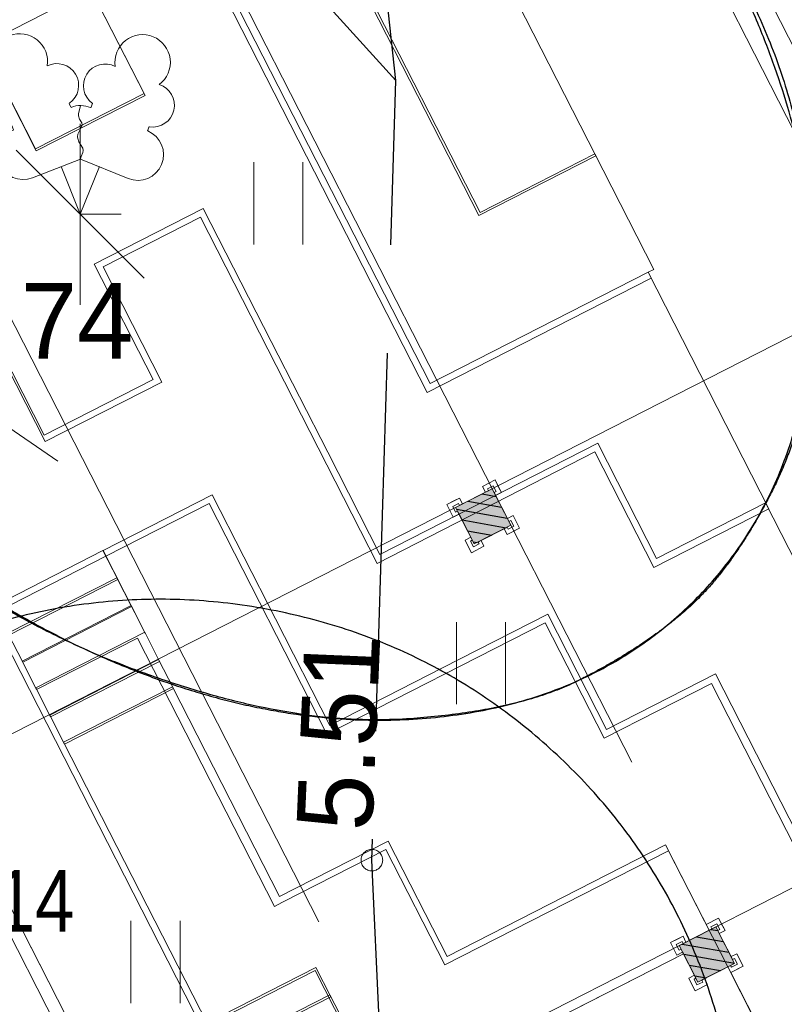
# Model space of a CAD drawing. Header units: metres. Extents: x 538891 to 1080079, y 6588829 to 13178720.
# Tile 849 of 1056: x 539923.6 to 539930.67, y 6589207.88 to 6589216.98. Entities that reach past the tile are written whole.
import ezdxf

# ---------------------------------------------------------------- set-up
doc = ezdxf.new("R2010")
doc.units = ezdxf.units.M
doc.header["$LTSCALE"] = 0.4
for name, pattern in [('DASHED', [52.916667, 26.458333, -26.458333]), ('Hidden Line', [48.902778, 35.277778, -13.625]), ('TEERADA', [11.25, 8.75, -2.5]), ('Triple Dashed', [92.604163, 66.145831, -26.458332])]:
    doc.linetypes.add(name, pattern=pattern)
for name, color, linetype in [('AR', 7, 'Continuous'), ('DENDRO', 7, 'Continuous'), ('GEO', 7, 'Continuous'), ('KINO_GRID', 7, 'Continuous'), ('KINO_TAIMESTIK', 7, 'Continuous')]:
    doc.layers.add(name, color=color, linetype=linetype)
doc.styles.add('Arial Narrow', font='ARIALN.TTF')
doc.styles.add('HK Explorer Book', font='txt')
pattern_1 = [(-10, (42.05, 28.59), (0.015628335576, 0.0886326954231), [])]

# ---------------------------------------------------------------- blocks, each defined once
blk = doc.blocks.new('LEHTP2')
at = {"color": 252, "linetype": 'Continuous', "lineweight": 9, "true_color": 0x888888}
for p, q in [((-0.17, 1.98), (-0.2, 2.05)), ((0.2, 1.97), (0.23, 2.05)), ((-1.23, 1.56), (-1.26, 1.64)), ((1.25, 1.54), (1.28, 1.62)), ((-0.88, 0.67), (0.01, 1.02)), ((0.01, 1.02), (0.89, 0.66)), ((0, 0), (-0.35, 0.88)), ((0, 0), (0.36, 0.88)), ((0.76, 0), (0, 0))]:
    blk.add_line(p, q, dxfattribs=at)
at = {"color": 252, "linetype": 'Continuous', "lineweight": 9, "true_color": 0x888888, "flags": 128}
blk.add_lwpolyline([(0.01, 2.01), (-0.03, 1.86), (-0.03, 1.82), (-0.01, 1.76), (0.03, 1.69), (0.04, 1.65), (0.01, 1.58), (-0.04, 1.48), (-0.05, 1.43), (-0.04, 1.4), (-0.02, 1.34), (0.05, 1.22), (0.06, 1.18), (0.05, 1.14), (0.02, 1.07), (0.01, 1.02)], dxfattribs=at)
at = {"color": 252, "linetype": 'Continuous', "lineweight": 9, "true_color": 0x888888}
for centre, radius, start, end in [((-1.114, 2.828), 0.512, 111.5027, 232.5173), ((-1.114, 2.828), 0.512, 350.4856, 111.5002), ((1.158, 2.811), 0.512, 67.6168, 188.6314), ((1.158, 2.811), 0.512, 306.5997, 67.6143), ((-0.429, 2.384), 0.403, 305.1345, 116.705), ((0.465, 2.377), 0.403, 62.412, 233.9825), ((-1.312, 2.036), 0.403, 106.2979, 277.8684), ((1.344, 2.015), 0.403, 261.2486, 72.8191), ((0.008, 1.535), 0.475, 66.7655, 111.5015), ((-1.053, 1.117), 0.475, 111.5014, 291.5004), ((1.07, 1.101), 0.475, 247.6166, 67.6155)]:
    blk.add_arc(centre, radius, start, end, dxfattribs=at)
blk = doc.blocks.new('HEIN')
at = {"color": 7, "linetype": 'Continuous', "lineweight": 9}
for p, q in [((-0.455, 0.761), (-0.455, -0.761)), ((0.455, 0.761), (0.455, -0.761))]:
    blk.add_line(p, q, dxfattribs=at)

msp = doc.modelspace()

# ---------------------------------------------------------------- hatches: boundary and pattern name
at = {"layer": 'AR', "linetype": 'Continuous', "lineweight": 25, "true_color": 0x848484}
h = msp.add_hatch(dxfattribs=at)
h.set_pattern_fill('WOOD_0001', color=252, style=0, pattern_type=2)
h.set_pattern_definition(pattern_1)
h.paths.add_polyline_path([(539928.1409, 6589212.3063), (539927.9682, 6589212.6448), (539927.6297, 6589212.472), (539927.8025, 6589212.1335)])
h = msp.add_hatch(dxfattribs=at)
h.set_pattern_fill('WOOD_0001', color=252, style=0, pattern_type=2)
h.set_pattern_definition(pattern_1)
h.paths.add_polyline_path([(539930.2094, 6589208.2537), (539930.0367, 6589208.5921), (539929.6982, 6589208.4194), (539929.871, 6589208.0809)])

# ---------------------------------------------------------------- linework, layer by layer
at = {"layer": 'AR', "color": 251, "linetype": 'Triple Dashed', "lineweight": 9, "true_color": 0x575757}
for p, q in [((539946.0984, 6589177.1233), (539905.2535, 6589257.1483)), ((539943.2036, 6589175.6459), (539902.3588, 6589255.6708)), ((539940.8878, 6589174.4639), (539900.043, 6589254.4889)), ((539872.8268, 6589191.0123), (539953.2907, 6589232.0812)), ((539875.4636, 6589185.8463), (539955.9275, 6589226.9152)), ((539877.5321, 6589181.7937), (539957.9959, 6589222.8626))]:
    msp.add_line(p, q, dxfattribs=at)
at = {"layer": 'AR', "color": 7, "linetype": 'DASHED', "lineweight": 9}
msp.add_line((539915.2285, 6589218.8965), (539937.1196, 6589203.843), dxfattribs=at)
at = {"layer": 'AR', "color": 7, "linetype": 'Continuous', "lineweight": 9}
msp.add_line((539925.1597, 6589217.8578), (539927.3658, 6589213.5356), dxfattribs=at)
at = {"layer": 'AR', "color": 250, "linetype": 'Continuous', "lineweight": 9, "true_color": 0x333333, "flags": 128}
msp.add_lwpolyline([(539941.4496, 6589232.5788), (539926.7354, 6589225.0686), (539926.9004, 6589224.7453), (539926.4014, 6589224.4906), (539928.6317, 6589220.1209), (539929.1308, 6589220.3756), (539929.6281, 6589219.4012), (539929.1291, 6589219.1465), (539931.3585, 6589214.7785), (539931.8573, 6589215.0331), (539932.3873, 6589213.9946), (539931.8885, 6589213.74), (539933.3724, 6589210.8328), (539933.8712, 6589211.0873), (539934.4558, 6589209.9419), (539933.957, 6589209.6873), (539935.4387, 6589206.7844)], dxfattribs=at)
msp.add_lwpolyline([(539941.4496, 6589232.5788), (539926.7354, 6589225.0686), (539926.9004, 6589224.7453), (539926.4014, 6589224.4906), (539928.6317, 6589220.1209), (539929.1308, 6589220.3756), (539929.6281, 6589219.4012), (539929.1291, 6589219.1465), (539931.3585, 6589214.7785), (539931.8573, 6589215.0331), (539932.3873, 6589213.9946), (539931.8885, 6589213.74), (539933.3724, 6589210.8328), (539933.8712, 6589211.0873), (539934.4558, 6589209.9419), (539933.957, 6589209.6873), (539935.4387, 6589206.7844)], dxfattribs=at)
msp.add_lwpolyline([(539941.4496, 6589232.5788), (539926.7354, 6589225.0686), (539926.9004, 6589224.7453), (539926.4014, 6589224.4906), (539928.6317, 6589220.1209), (539929.1308, 6589220.3756), (539929.6281, 6589219.4012), (539929.1291, 6589219.1465), (539931.3585, 6589214.7785), (539931.8573, 6589215.0331), (539932.3873, 6589213.9946), (539931.8885, 6589213.74), (539933.3724, 6589210.8328), (539933.8712, 6589211.0873), (539934.4558, 6589209.9419), (539933.957, 6589209.6873), (539935.4387, 6589206.7844)], dxfattribs=at)
msp.add_lwpolyline([(539941.4496, 6589232.5788), (539926.7354, 6589225.0686), (539926.9004, 6589224.7453), (539926.4014, 6589224.4906), (539928.6317, 6589220.1209), (539929.1308, 6589220.3756), (539929.6281, 6589219.4012), (539929.1291, 6589219.1465), (539931.3585, 6589214.7785), (539931.8573, 6589215.0331), (539932.3873, 6589213.9946), (539931.8885, 6589213.74), (539933.3724, 6589210.8328), (539933.8712, 6589211.0873), (539934.4558, 6589209.9419), (539933.957, 6589209.6873), (539935.4387, 6589206.7844)], dxfattribs=at)
msp.add_lwpolyline([(539941.4496, 6589232.5788), (539926.7354, 6589225.0686), (539926.9004, 6589224.7453), (539926.4014, 6589224.4906), (539928.6317, 6589220.1209), (539929.1308, 6589220.3756), (539929.6281, 6589219.4012), (539929.1291, 6589219.1465), (539931.3585, 6589214.7785), (539931.8573, 6589215.0331), (539932.3873, 6589213.9946), (539931.8885, 6589213.74), (539933.3724, 6589210.8328), (539933.8712, 6589211.0873), (539934.4558, 6589209.9419), (539933.957, 6589209.6873), (539935.4387, 6589206.7844)], dxfattribs=at)
msp.add_lwpolyline([(539941.4496, 6589232.5788), (539926.7354, 6589225.0686), (539926.9004, 6589224.7453), (539926.4014, 6589224.4906), (539928.6317, 6589220.1209), (539929.1308, 6589220.3756), (539929.6281, 6589219.4012), (539929.1291, 6589219.1465), (539931.3585, 6589214.7785), (539931.8573, 6589215.0331), (539932.3873, 6589213.9946), (539931.8885, 6589213.74), (539933.3724, 6589210.8328), (539933.8712, 6589211.0873), (539934.4558, 6589209.9419), (539933.957, 6589209.6873), (539935.4387, 6589206.7844)], dxfattribs=at)
at = {"layer": 'AR', "color": 7, "linetype": 'Continuous', "lineweight": 9, "flags": 128}
for points in [[(539928.9268, 6589215.7247), (539926.4676, 6589220.5429), (539925.4059, 6589220.001), (539924.3795, 6589222.0119), (539925.4391, 6589222.5528), (539924.8316, 6589223.743), (539922.7638, 6589222.6875), (539921.7555, 6589222.1729), (539922.677, 6589220.3675), (539921.6687, 6589219.8529), (539920.7472, 6589221.6583), (539919.7479, 6589221.1482), (539920.6694, 6589219.3428), (539919.651, 6589218.823), (539918.7295, 6589220.6284), (539917.7224, 6589220.1144), (539919.3563, 6589216.9133), (539919.6074, 6589217.0415)], [(539931.8338, 6589214.6178), (539929.2834, 6589219.6145)], [(539920.3634, 6589217.4273), (539920.3725, 6589217.4095), (539922.3367, 6589218.412), (539922.627, 6589217.8433), (539923.7243, 6589218.4034), (539923.7246, 6589218.4029), (539924.6453, 6589218.8728), (539925.1706, 6589217.8435), (539926.2114, 6589218.3747), (539927.8456, 6589215.1729), (539928.9268, 6589215.7247)], [(539927.3658, 6589213.5356), (539929.4373, 6589214.5929), (539929.4097, 6589214.6469), (539929.463, 6589214.6741), (539928.9178, 6589215.7423), (539927.8561, 6589215.2004), (539926.7692, 6589217.3299), (539926.2228, 6589218.4004), (539925.2413, 6589217.8994)], [(539930.527, 6589212.4575), (539929.4096, 6589214.6469), (539927.393, 6589213.6176), (539925.2146, 6589217.8858), (539924.2028, 6589217.3694), (539924.7474, 6589216.3023), (539923.7427, 6589215.7895), (539923.198, 6589216.8566), (539922.1893, 6589216.3417), (539922.4466, 6589215.8376)], [(539924.7568, 6589216.2838), (539924.2028, 6589217.3694), (539925.1597, 6589217.8578)], [(539922.1893, 6589216.3417), (539923.1969, 6589216.856), (539923.7509, 6589215.7704), (539924.7568, 6589216.2838)], [(539930.3861, 6589207.7535), (539930.1471, 6589208.2218), (539929.871, 6589208.0809), (539929.738, 6589208.3414), (539925.9276, 6589206.3965), (539921.128, 6589215.8), (539920.6964, 6589215.5798)], [(539922.5966, 6589215.5437), (539922.5798, 6589215.5351), (539923.8327, 6589213.0804), (539924.913, 6589213.6318), (539924.3689, 6589214.6979), (539925.2693, 6589215.1574), (539926.9041, 6589211.9545), (539927.9921, 6589212.5098), (539927.9914, 6589212.5113), (539928.9187, 6589212.9846), (539929.4645, 6589211.9152), (539930.527, 6589212.4575)], [(539920.289, 6589215.3718), (539920.43, 6589215.0957), (539920.3142, 6589215.0366), (539922.8645, 6589210.0398), (539922.9269, 6589210.0717), (539923.0996, 6589209.7332), (539923.0373, 6589209.7014), (539924.933, 6589205.9872), (539924.9954, 6589206.019), (539925.1681, 6589205.6806), (539925.1058, 6589205.6487), (539925.3448, 6589205.1805), (539930.3861, 6589207.7535)], [(539932.7577, 6589205.5969), (539930.0342, 6589210.9329), (539929.026, 6589210.4183), (539928.4823, 6589211.4835), (539927.5096, 6589210.9871), (539926.4658, 6589210.4543), (539925.9621, 6589211.4412), (539925.3765, 6589212.5884), (539924.3683, 6589212.0738), (539924.7625, 6589211.3014), (539924.762, 6589211.3011)], [(539924.762, 6589211.3011), (539924.6272, 6589211.5652), (539923.6194, 6589211.0509), (539923.7542, 6589210.7868), (539924.6882, 6589211.2635)], [(539924.6882, 6589211.2635), (539925.9554, 6589208.7807), (539926.0297, 6589208.8186), (539926.9846, 6589209.306), (539927.5293, 6589208.2389), (539929.5991, 6589209.2954), (539929.9743, 6589208.5603), (539930.0367, 6589208.5921), (539930.2096, 6589208.2533), (539930.1472, 6589208.2215), (539931.7495, 6589205.0823), (539932.7577, 6589205.5969)], [(539923.0646, 6589209.6479), (539924.9057, 6589206.0406)], [(539924.9057, 6589206.0406), (539923.0646, 6589209.6479)], [(539925.0352, 6589205.941), (539929.738, 6589208.3414), (539929.73, 6589208.357), (539929.6766, 6589208.3297), (539929.6175, 6589208.4455), (539929.7333, 6589208.5046), (539929.7605, 6589208.4512), (539929.9743, 6589208.5603), (539929.947, 6589208.6137), (539930.0628, 6589208.6728), (539930.1219, 6589208.557), (539930.0685, 6589208.5298), (539930.1776, 6589208.316), (539930.231, 6589208.3433), (539930.2901, 6589208.2275), (539930.1743, 6589208.1684), (539933.343, 6589201.9603)], [(539933.3702, 6589201.9068), (539930.1471, 6589208.2218), (539929.9333, 6589208.1127), (539929.9606, 6589208.0593), (539929.8448, 6589208.0002), (539929.7857, 6589208.116), (539929.8391, 6589208.1433), (539929.738, 6589208.3414), (539925.0352, 6589205.941)]]:
    msp.add_lwpolyline(points, dxfattribs=at)
at = {"layer": 'AR', "color": 9, "linetype": 'Continuous', "lineweight": 9, "true_color": 0xc9c5ab, "flags": 128}
for points in [[(539931.8338, 6589214.6178), (539929.2834, 6589219.6145)], [(539923.0646, 6589209.6479), (539924.9057, 6589206.0406)], [(539924.9057, 6589206.0406), (539923.0646, 6589209.6479)], [(539925.0352, 6589205.941), (539929.738, 6589208.3414), (539929.73, 6589208.357), (539929.6766, 6589208.3297), (539929.6175, 6589208.4455), (539929.7333, 6589208.5046), (539929.7605, 6589208.4512), (539929.9743, 6589208.5603), (539929.947, 6589208.6137), (539930.0628, 6589208.6728), (539930.1219, 6589208.557), (539930.0685, 6589208.5298), (539930.1776, 6589208.316), (539930.231, 6589208.3433), (539930.2901, 6589208.2275), (539930.1743, 6589208.1684), (539933.343, 6589201.9603)], [(539933.3702, 6589201.9068), (539930.1471, 6589208.2218), (539929.9333, 6589208.1127), (539929.9606, 6589208.0593), (539929.8448, 6589208.0002), (539929.7857, 6589208.116), (539929.8391, 6589208.1433), (539929.738, 6589208.3414), (539925.0352, 6589205.941)]]:
    msp.add_lwpolyline(points, dxfattribs=at)
at = {"layer": 'AR', "color": 7, "linetype": 'Continuous', "lineweight": 9, "flags": 128}
for points in [[(539933.2312, 6589207.1594), (539930.4978, 6589212.5147), (539929.4895, 6589212.0001), (539928.9459, 6589213.0652), (539926.9294, 6589212.036), (539926.4466, 6589212.9819), (539925.9229, 6589214.008), (539925.2955, 6589215.2371), (539924.2873, 6589214.7225), (539924.8319, 6589213.6554), (539923.8231, 6589213.1406), (539922.8325, 6589215.0814), (539921.8248, 6589214.567), (539922.9118, 6589212.4373), (539923.387, 6589211.5062), (539924.3953, 6589212.0208), (539925.3493, 6589212.5077), (539926.438, 6589210.3746), (539928.4566, 6589211.4049), (539929.0024, 6589210.3357), (539929.996, 6589210.8428), (539932.156, 6589206.6107)], [(539928.2217, 6589212.2801), (539928.1059, 6589212.221), (539928.0786, 6589212.2745), (539927.8648, 6589212.1654), (539927.8921, 6589212.1119), (539927.7763, 6589212.0528), (539927.7172, 6589212.1686), (539927.7707, 6589212.1959), (539927.6616, 6589212.4097), (539927.6081, 6589212.3824), (539927.549, 6589212.4982), (539927.6648, 6589212.5573), (539927.6921, 6589212.5038), (539927.9058, 6589212.6129), (539927.8786, 6589212.6664), (539927.9944, 6589212.7255), (539928.0535, 6589212.6097), (539928, 6589212.5824), (539928.1091, 6589212.3686), (539928.1626, 6589212.3959)], [(539928.1409, 6589212.3063), (539927.9682, 6589212.6448), (539927.6297, 6589212.472), (539927.8025, 6589212.1335)], [(539923.36, 6589211.5591), (539923.4971, 6589211.2905), (539924.5049, 6589211.8049), (539924.3678, 6589212.0735)], [(539924.6327, 6589211.5545), (539924.4962, 6589211.8218), (539923.4885, 6589211.3074), (539923.6249, 6589211.0401)], [(539923.8836, 6589210.5334), (539924.8913, 6589211.0477), (539924.7542, 6589211.3164), (539923.7464, 6589210.8021)], [(539925.0197, 6589210.7961), (539924.8826, 6589211.0648), (539923.8748, 6589210.5504), (539924.012, 6589210.2818)], [(539924.1905, 6589198.5553), (539924.8033, 6589197.3546), (539933.443, 6589201.7644), (539930.0061, 6589208.4979), (539930.0061, 6589208.4979), (539929.5715, 6589209.3494), (539927.5502, 6589208.3178), (539927.0056, 6589209.3848), (539926.3074, 6589209.0285), (539926.0021, 6589208.8726), (539925.0115, 6589210.8134), (539924.0033, 6589210.2988), (539925.3392, 6589207.6815), (539926.3297, 6589208.187), (539926.6881, 6589207.4848), (539927.1002, 6589206.6775), (539928.0703, 6589207.1727), (539930.7578, 6589201.9073)], [(539930.2094, 6589208.2537), (539930.0367, 6589208.5921), (539929.6982, 6589208.4194), (539929.871, 6589208.0809)], [(539925.3287, 6589207.7019), (539926.337, 6589208.2166), (539926.4756, 6589207.945), (539925.4673, 6589207.4304)], [(539925.4583, 6589207.4481), (539926.4665, 6589207.9627), (539926.6042, 6589207.6931), (539925.5959, 6589207.1785)]]:
    msp.add_lwpolyline(points, close=True, dxfattribs=at)
at = {"layer": 'AR', "color": 9, "linetype": 'Continuous', "lineweight": 9, "true_color": 0xc9c5ab, "flags": 128}
msp.add_lwpolyline([(539928.2217, 6589212.2801), (539928.1059, 6589212.221), (539928.0786, 6589212.2745), (539927.8648, 6589212.1654), (539927.8921, 6589212.1119), (539927.7763, 6589212.0528), (539927.7172, 6589212.1686), (539927.7707, 6589212.1959), (539927.6616, 6589212.4097), (539927.6081, 6589212.3824), (539927.549, 6589212.4982), (539927.6648, 6589212.5573), (539927.6921, 6589212.5038), (539927.9058, 6589212.6129), (539927.8786, 6589212.6664), (539927.9944, 6589212.7255), (539928.0535, 6589212.6097), (539928, 6589212.5824), (539928.1091, 6589212.3686), (539928.1626, 6589212.3959)], close=True, dxfattribs=at)
at = {"layer": 'AR', "color": 7, "linetype": 'Hidden Line', "lineweight": 9, "flags": 128}
for points in [[(539928, 6589212.5824), (539928.0535, 6589212.6097), (539928.0307, 6589212.6542), (539927.9944, 6589212.7255), (539927.8786, 6589212.6664), (539927.9058, 6589212.6129), (539927.9326, 6589212.6266), (539927.9235, 6589212.6444), (539927.9769, 6589212.6717), (539928.0042, 6589212.6182), (539927.9864, 6589212.6091)], [(539927.6921, 6589212.5038), (539927.6648, 6589212.5573), (539927.6203, 6589212.5345), (539927.549, 6589212.4982), (539927.6081, 6589212.3824), (539927.6616, 6589212.4097), (539927.6479, 6589212.4364), (539927.6301, 6589212.4273), (539927.6028, 6589212.4807), (539927.6563, 6589212.508), (539927.6654, 6589212.4902)], [(539928.0786, 6589212.2745), (539928.1059, 6589212.221), (539928.1504, 6589212.2438), (539928.2217, 6589212.2801), (539928.1626, 6589212.3959), (539928.1091, 6589212.3686), (539928.1228, 6589212.3419), (539928.1406, 6589212.351), (539928.1678, 6589212.2976), (539928.1144, 6589212.2703), (539928.1053, 6589212.2881)], [(539927.7707, 6589212.1959), (539927.7172, 6589212.1686), (539927.7399, 6589212.1241), (539927.7763, 6589212.0528), (539927.8921, 6589212.1119), (539927.8648, 6589212.1654), (539927.8381, 6589212.1517), (539927.8472, 6589212.1339), (539927.7938, 6589212.1066), (539927.7665, 6589212.1601), (539927.7843, 6589212.1692)], [(539930.0685, 6589208.5298), (539930.1219, 6589208.557), (539930.0992, 6589208.6016), (539930.0628, 6589208.6728), (539929.947, 6589208.6137), (539929.9743, 6589208.5603), (539930.001, 6589208.5739), (539929.9919, 6589208.5917), (539930.0454, 6589208.619), (539930.0727, 6589208.5656), (539930.0548, 6589208.5565)], [(539929.7605, 6589208.4512), (539929.7333, 6589208.5046), (539929.6887, 6589208.4819), (539929.6175, 6589208.4455), (539929.6766, 6589208.3297), (539929.73, 6589208.357), (539929.7164, 6589208.3837), (539929.6986, 6589208.3746), (539929.6713, 6589208.4281), (539929.7247, 6589208.4554), (539929.7338, 6589208.4376)], [(539930.1471, 6589208.2218), (539930.1743, 6589208.1684), (539930.2189, 6589208.1911), (539930.2901, 6589208.2275), (539930.231, 6589208.3433), (539930.1776, 6589208.316), (539930.1912, 6589208.2893), (539930.209, 6589208.2984), (539930.2363, 6589208.2449), (539930.1829, 6589208.2177), (539930.1738, 6589208.2355)], [(539929.8391, 6589208.1433), (539929.7857, 6589208.116), (539929.8084, 6589208.0714), (539929.8448, 6589208.0002), (539929.9606, 6589208.0593), (539929.9333, 6589208.1127), (539929.9066, 6589208.0991), (539929.9157, 6589208.0813), (539929.8622, 6589208.054), (539929.835, 6589208.1074), (539929.8528, 6589208.1165)]]:
    msp.add_lwpolyline(points, close=True, dxfattribs=at)
at = {"layer": 'AR', "color": 254, "linetype": 'Continuous', "true_color": 0xcccccc}
for points in [[(539928.1409, 6589212.3063), (539927.9682, 6589212.6448), (539927.8025, 6589212.1335), (539927.6297, 6589212.472)], [(539930.2094, 6589208.2537), (539930.0367, 6589208.5921), (539929.871, 6589208.0809), (539929.6982, 6589208.4194)]]:
    msp.add_solid(points, dxfattribs=at)
at = {"layer": 'DENDRO', "color": 5, "linetype": 'Continuous', "lineweight": 25, "true_color": 0x0000ff}
msp.add_open_spline([(539924.5684, 6589210.9998), (539923.0331, 6589211.6259), (539920.539, 6589214.1223), (539919.2896, 6589217.1941), (539919.6198, 6589220.018), (539921.441, 6589221.8375), (539924.2652, 6589222.165), (539927.3357, 6589220.9128), (539929.8298, 6589218.4163), (539931.0792, 6589215.3446), (539930.7491, 6589212.5207), (539928.9279, 6589210.7012), (539926.1036, 6589210.3737), (539924.5684, 6589210.9998)], degree=2, dxfattribs=at)
msp.add_open_spline([(539920.5304, 6589220.9277), (539920.5038, 6589220.9012), (539920.4773, 6589220.8747), (539919.9887, 6589220.3717), (539919.3727, 6589218.8275), (539919.4674, 6589217.102), (539919.9966, 6589215.1191), (539921.4727, 6589213.1478), (539923.3486, 6589211.4552), (539926.0721, 6589210.4504), (539928.1947, 6589210.5759), (539929.3891, 6589211.1896), (539930.1758, 6589211.8941), (539930.8875, 6589213.2525), (539930.9676, 6589214.8402), (539930.6687, 6589216.7203), (539929.4235, 6589218.7559), (539927.7107, 6589220.6193), (539924.9422, 6589221.9617), (539922.6292, 6589222.0699), (539921.0906, 6589221.4628), (539920.5835, 6589220.9808), (539920.5569, 6589220.9543), (539920.5304, 6589220.9277)], degree=2, knots=[0, 0, 0, 0.002956, 0.002956, 0.058183, 0.113409, 0.168636, 0.223863, 0.27909, 0.334317, 0.389543, 0.44477, 0.499997, 0.555224, 0.61045, 0.665677, 0.720904, 0.776131, 0.831357, 0.886584, 0.941811, 0.997038, 0.997038, 1, 1, 1], dxfattribs=at)
at = {"layer": 'DENDRO', "color": 82, "linetype": 'Continuous', "lineweight": 25, "true_color": 0x33cc00}
msp.add_open_spline([(539919.4103, 6589207.1756), (539919.7289, 6589208.6234), (539921.7175, 6589210.8461), (539924.5246, 6589211.8003), (539927.3982, 6589211.2303), (539929.5681, 6589209.2889), (539930.453, 6589206.4962), (539929.8158, 6589203.6006), (539927.8273, 6589201.3779), (539925.0201, 6589200.4238), (539922.1466, 6589200.9937), (539919.9766, 6589202.9352), (539919.0917, 6589205.7278), (539919.4103, 6589207.1756)], degree=2, dxfattribs=at)
at = {"layer": 'GEO', "color": 8, "linetype": 'TEERADA', "lineweight": 25, "true_color": 0x7d7d7d, "flags": 128}
for points in [[(539923.4513, 6589116.9244), (539925.5629, 6589123.1192), (539926.616, 6589128.064), (539927.172, 6589135.831), (539925.526, 6589146.008), (539925.6466, 6589152.3306), (539926.451, 6589158.777), (539927.0301, 6589165.1833), (539927.647, 6589168.562), (539928.8438, 6589174.9472), (539929.423, 6589179.527), (539929.2341, 6589184.1021), (539928.688, 6589188.774), (539927.654, 6589198.185), (539927.1707, 6589202.2059), (539926.855, 6589209.209), (539927.077, 6589216.421), (539926.701, 6589219.932), (539926.2216, 6589224.7521), (539925.998, 6589228.376), (539926.064, 6589232.0063), (539926.362, 6589234.621), (539926.7985, 6589237.6659), (539927.542, 6589239.983), (539928.357, 6589242.318), (539929.899, 6589246.736), (539931.2074, 6589251.4098), (539932.629, 6589255.303), (539933.4, 6589257.17), (539934.431, 6589260.334), (539934.9745, 6589262.0056)], [(539927.077, 6589216.421), (539924.998, 6589218.715), (539920.828, 6589224.816), (539917.752, 6589230.825), (539913.68, 6589238.788), (539912.564, 6589244.0983)]]:
    msp.add_lwpolyline(points, dxfattribs=at)
at = {"layer": 'GEO', "color": 8, "linetype": 'Continuous', "lineweight": 9, "true_color": 0x7d7d7d, "flags": 128}
msp.add_lwpolyline([(539926.955, 6589209.209), (539926.9545, 6589209.1992), (539926.9531, 6589209.1895), (539926.9507, 6589209.18), (539926.9474, 6589209.1707), (539926.9432, 6589209.1619), (539926.9381, 6589209.1534), (539926.9323, 6589209.1456), (539926.9257, 6589209.1383), (539926.9184, 6589209.1317), (539926.9106, 6589209.1259), (539926.9021, 6589209.1208), (539926.8933, 6589209.1166), (539926.884, 6589209.1133), (539926.8745, 6589209.1109), (539926.8648, 6589209.1095), (539926.855, 6589209.109), (539926.8452, 6589209.1095), (539926.8355, 6589209.1109), (539926.826, 6589209.1133), (539926.8167, 6589209.1166), (539926.8079, 6589209.1208), (539926.7994, 6589209.1259), (539926.7916, 6589209.1317), (539926.7843, 6589209.1383), (539926.7777, 6589209.1456), (539926.7719, 6589209.1534), (539926.7668, 6589209.1619), (539926.7626, 6589209.1707), (539926.7593, 6589209.18), (539926.7569, 6589209.1895), (539926.7555, 6589209.1992), (539926.755, 6589209.209), (539926.7555, 6589209.2188), (539926.7569, 6589209.2285), (539926.7593, 6589209.238), (539926.7626, 6589209.2473), (539926.7668, 6589209.2561), (539926.7719, 6589209.2646), (539926.7777, 6589209.2724), (539926.7843, 6589209.2797), (539926.7916, 6589209.2863), (539926.7994, 6589209.2921), (539926.8079, 6589209.2972), (539926.8167, 6589209.3014), (539926.826, 6589209.3047), (539926.8355, 6589209.3071), (539926.8452, 6589209.3085), (539926.855, 6589209.309), (539926.8648, 6589209.3085), (539926.8745, 6589209.3071), (539926.884, 6589209.3047), (539926.8933, 6589209.3014), (539926.9021, 6589209.2972), (539926.9106, 6589209.2921), (539926.9184, 6589209.2863), (539926.9257, 6589209.2797), (539926.9323, 6589209.2724), (539926.9381, 6589209.2646), (539926.9432, 6589209.2561), (539926.9474, 6589209.2473), (539926.9507, 6589209.238), (539926.9531, 6589209.2285), (539926.9545, 6589209.2188)], close=True, dxfattribs=at)
at = {"layer": 'KINO_GRID', "color": 254, "linetype": 'Continuous', "true_color": 0xe6e6e6}
msp.add_solid([(539929.4233, 6589226.1595), (539947.7238, 6589190.3044), (539929.5124, 6589226.205), (539947.8129, 6589190.3499)], dxfattribs=at)
at = {"layer": 'KINO_TAIMESTIK', "color": 181, "linetype": 'Continuous', "lineweight": 18, "true_color": 0x9f7fff}
for p, q in [((539924.1558, 6589214.3472), (539924.1558, 6589216.0217)), ((539923.5638, 6589215.7765), (539924.7479, 6589214.5924))]:
    msp.add_line(p, q, dxfattribs=at)

# ---------------------------------------------------------------- block references
at = {"layer": 'GEO', "color": 8, "true_color": 0x7d7d7d, "xscale": 0.5, "yscale": 0.5, "zscale": 0.5}
for name, p in [('LEHTP2', (539924.1558, 6589215.1844)), ('HEIN', (539925.9903, 6589215.2838)), ('HEIN', (539927.864, 6589211.0312)), ('HEIN', (539924.8532, 6589208.2659))]:
    msp.add_blockref(name, p, dxfattribs=at)

# ---------------------------------------------------------------- texts
at = {"layer": 'DENDRO', "color": 250, "true_color": 0x333333, "insert": (539923.0122, 6589209.117), "char_height": 0.57083, "width": 1.622081, "attachment_point": 1, "line_spacing_factor": 2.63829, "style": 'Arial Narrow'}
msp.add_mtext('214', dxfattribs=at)
at = {"layer": 'GEO', "color": 8, "true_color": 0x7d7d7d, "insert": (539922.566, 6589213.837), "char_height": 0.7, "attachment_point": 7, "line_spacing_factor": 0.25, "style": 'HK Explorer Book'}
msp.add_mtext(' 5.74', dxfattribs=at)
at = {"layer": 'GEO', "color": 8, "true_color": 0x7d7d7d, "insert": (539926.855, 6589209.209), "char_height": 0.7, "attachment_point": 7, "rotation": 87.56428, "line_spacing_factor": 0.25, "style": 'HK Explorer Book'}
msp.add_mtext(' 5.51', dxfattribs=at)

doc.saveas('drawing.dxf')
